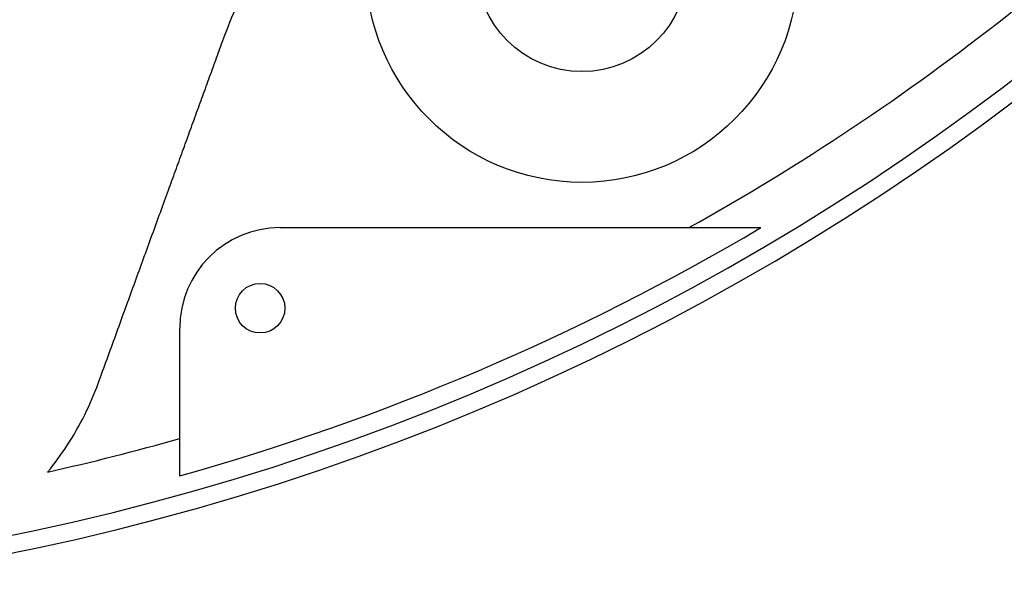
# Model space of a CAD drawing. Header units: millimetres. Extents: x 0 to 7374, y 0 to 4200.
# Tile 518 of 656: x 2061 to 2110, y 3477 to 3506. Entities that reach past the tile are written whole.
import ezdxf

# ---------------------------------------------------------------- set-up
doc = ezdxf.new("R2010")
doc.units = ezdxf.units.MM
doc.header["$LTSCALE"] = 0.2

# ---------------------------------------------------------------- blocks, each defined once
blk = doc.blocks.new('A$C9c4d0392')
for p, q in [((37.5, -170.933), (57.819, -170.933)), ((32.5, -181.406), (32.5, -175.933))]:
    blk.add_line(p, q)
for centre, radius in [((52.5, -157.933), 10.75), ((52.5, -157.933), 5.25), ((36.5, -174.933), 1.23)]:
    blk.add_circle(centre, radius)
for centre, radius, start, end in [((0, -67), 122.5, 275.92478, 41.15671), ((0, -67), 121.628, 275.96959, 40.67286), ((0, -67), 118.933, 299.08758, 317.40522), ((0, -67), 94.616, 244.94887, 295.05113), ((0, -67), 120.716, 285.61822, 300.57481), ((37.5, -175.933), 5, 90, 180), ((0, -67), 118.933, 282.59478, 285.85857)]:
    blk.add_arc(centre, radius, start, end)
for points, knots in [([(34.628, -161.689), (34.861, -161.048), (35.124, -160.402), (35.88, -158.738), (36.421, -157.711), (37.801, -155.493), (38.778, -154.124), (40.063, -152.716)], [6.957106, 6.957106, 6.957106, 6.957106, 7.418328, 7.418328, 8.133297, 8.133297, 8.918889, 8.918889, 8.918889, 8.918889]), ([(25.934, -183.071), (26.3, -182.626), (26.616, -182.19), (27.556, -180.76), (28.069, -179.716), (28.448, -178.668)], [-12.296415, -12.296415, -12.296415, -12.296415, -11.973999, -11.973999, -11.181033, -11.181033, -11.181033, -11.181033])]:
    blk.add_open_spline(points, degree=3, knots=knots)
for points, weights in [([(28.448, -178.668), (31.744, -169.612), (34.628, -161.689)], [1.00159145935, 1.00431373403, 1]), ([(57.819, -170.933), (59.598, -170.933), (61.404, -170.933)], [1, 1.00011192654, 1]), ([(32.5, -183.259), (32.5, -182.326), (32.5, -181.406)], [1, 1.00002989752, 1])]:
    blk.add_rational_spline(points, weights, degree=2)

msp = doc.modelspace()

# ---------------------------------------------------------------- block references
msp.add_blockref('A$C9c4d0392', (2036.257, 3666.139))

doc.saveas('drawing.dxf')
